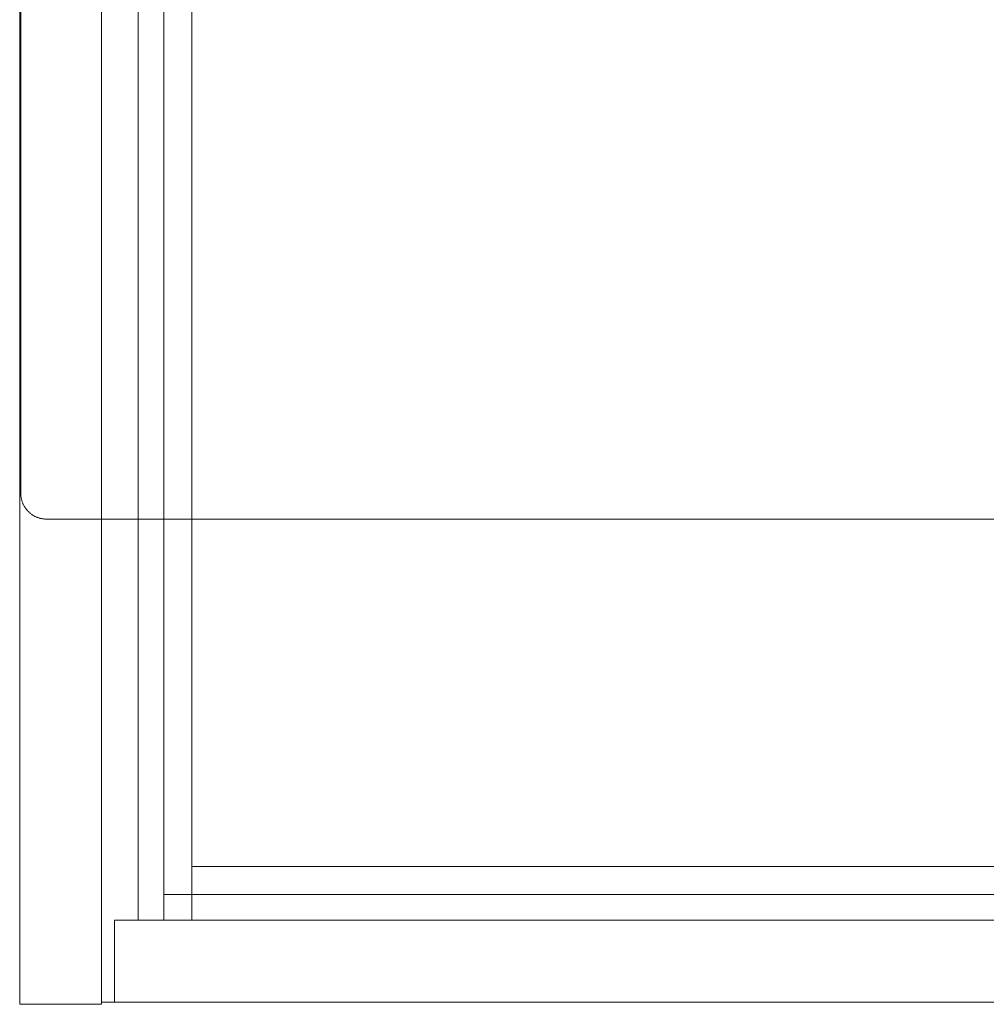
# Model space of a CAD drawing. Header units: inches. Extents: x -412 to -304, y -62 to 18.
# Tile 367 of 656: x -412 to -403, y 0 to 9. Entities that reach past the tile are written whole.
import ezdxf

# ---------------------------------------------------------------- set-up
doc = ezdxf.new("R2010")
doc.units = ezdxf.units.IN
doc.header["$LTSCALE"] = 32
doc.header["$MEASUREMENT"] = 0
for name, color, linetype, lineweight in [('Drawing', 7, 'Continuous', 18), ('Metal_1', 7, 'Continuous', 18), ('None', 7, 'Continuous', 18), ('TFL_1', 7, 'Continuous', 13), ('Wood_1-H', 7, 'Continuous', 13), ('Wood_TBDDrawerbox', 7, 'Continuous', 18)]:
    doc.layers.add(name, color=color, linetype=linetype, lineweight=lineweight)

# ---------------------------------------------------------------- blocks, each defined once
blk = doc.blocks.new('Group-1')
at = {"layer": 'Metal_1'}
for points, invisible_edges in [([(12.0197, -12.252, 68.2953), (12.0197, -25.3228, 68.2953), (12.2559, -25.5591, 68.2953), (12.0197, -12.252, 68.2953)], 14), ([(12.0197, -12.252, 68.2953), (12.2559, -25.5591, 68.2953), (119.6969, -25.5591, 68.2953), (12.0197, -12.252, 68.2953)], 13), ([(119.6969, -25.5591, 68.2953), (119.9331, -12.252, 68.2953), (12.0197, -12.252, 68.2953), (119.6969, -25.5591, 68.2953)], 13), ([(12.0197, -12.252, 68.0591), (12.0197, -25.3228, 68.0591), (12.2559, -25.5591, 68.0591), (12.0197, -12.252, 68.0591)], 14), ([(12.0197, -12.252, 68.0591), (12.2559, -25.5591, 68.0591), (119.6969, -25.5591, 68.0591), (12.0197, -12.252, 68.0591)], 13), ([(119.6969, -25.5591, 68.0591), (119.9331, -12.252, 68.0591), (12.0197, -12.252, 68.0591), (119.6969, -25.5591, 68.0591)], 13), ([(12.0197, -25.3228, 68.2953), (12.0198, -25.3286, 68.2953), (12.0203, -25.3402, 68.2953), (12.0197, -25.3228, 68.2953)], 14), ([(12.0197, -25.3228, 68.2953), (12.0203, -25.3402, 68.2953), (12.0222, -25.3575, 68.2953), (12.0197, -25.3228, 68.2953)], 15), ([(12.0197, -25.3228, 68.2953), (12.0222, -25.3575, 68.2953), (12.0377, -25.4132, 68.2953), (12.0197, -25.3228, 68.2953)], 15), ([(12.0197, -25.3228, 68.2953), (12.0377, -25.4132, 68.2953), (12.1016, -25.5017, 68.2953), (12.0197, -25.3228, 68.2953)], 15), ([(12.0197, -25.3228, 68.2953), (12.1016, -25.5017, 68.2953), (12.2559, -25.5591, 68.2953), (12.0197, -25.3228, 68.2953)], 15), ([(12.0197, -25.3228, 68.0591), (12.0198, -25.3286, 68.0591), (12.0203, -25.3402, 68.0591), (12.0197, -25.3228, 68.0591)], 14), ([(12.0197, -25.3228, 68.0591), (12.0203, -25.3402, 68.0591), (12.0222, -25.3575, 68.0591), (12.0197, -25.3228, 68.0591)], 15), ([(12.0197, -25.3228, 68.0591), (12.0222, -25.3575, 68.0591), (12.0377, -25.4132, 68.0591), (12.0197, -25.3228, 68.0591)], 15), ([(12.0197, -25.3228, 68.0591), (12.0377, -25.4132, 68.0591), (12.1016, -25.5017, 68.0591), (12.0197, -25.3228, 68.0591)], 15), ([(12.0197, -25.3228, 68.0591), (12.1016, -25.5017, 68.0591), (12.2559, -25.5591, 68.0591), (12.0197, -25.3228, 68.0591)], 15), ([(12.0198, -25.3286, 68.2953), (12.02, -25.3344, 68.2953), (12.0203, -25.3402, 68.2953), (12.0198, -25.3286, 68.2953)], 12), ([(12.0198, -25.3286, 68.0591), (12.02, -25.3344, 68.0591), (12.0203, -25.3402, 68.0591), (12.0198, -25.3286, 68.0591)], 12), ([(12.0203, -25.3402, 68.2953), (12.0208, -25.346, 68.2953), (12.0215, -25.3518, 68.2953), (12.0203, -25.3402, 68.2953)], 12), ([(12.0203, -25.3402, 68.2953), (12.0215, -25.3518, 68.2953), (12.0222, -25.3575, 68.2953), (12.0203, -25.3402, 68.2953)], 13), ([(12.0203, -25.3402, 68.0591), (12.0208, -25.346, 68.0591), (12.0215, -25.3518, 68.0591), (12.0203, -25.3402, 68.0591)], 12), ([(12.0203, -25.3402, 68.0591), (12.0215, -25.3518, 68.0591), (12.0222, -25.3575, 68.0591), (12.0203, -25.3402, 68.0591)], 13), ([(12.0222, -25.3575, 68.2953), (12.0232, -25.3632, 68.2953), (12.0242, -25.3689, 68.2953), (12.0222, -25.3575, 68.2953)], 12), ([(12.0222, -25.3575, 68.2953), (12.0242, -25.3689, 68.2953), (12.0282, -25.3858, 68.2953), (12.0222, -25.3575, 68.2953)], 15), ([(12.0222, -25.3575, 68.2953), (12.0282, -25.3858, 68.2953), (12.0377, -25.4132, 68.2953), (12.0222, -25.3575, 68.2953)], 15), ([(12.0222, -25.3575, 68.0591), (12.0232, -25.3632, 68.0591), (12.0242, -25.3689, 68.0591), (12.0222, -25.3575, 68.0591)], 12), ([(12.0222, -25.3575, 68.0591), (12.0242, -25.3689, 68.0591), (12.0282, -25.3858, 68.0591), (12.0222, -25.3575, 68.0591)], 15), ([(12.0222, -25.3575, 68.0591), (12.0282, -25.3858, 68.0591), (12.0377, -25.4132, 68.0591), (12.0222, -25.3575, 68.0591)], 15), ([(12.0242, -25.3689, 68.2953), (12.0254, -25.3746, 68.2953), (12.0268, -25.3802, 68.2953), (12.0242, -25.3689, 68.2953)], 12), ([(12.0242, -25.3689, 68.2953), (12.0268, -25.3802, 68.2953), (12.0282, -25.3858, 68.2953), (12.0242, -25.3689, 68.2953)], 13), ([(12.0242, -25.3689, 68.0591), (12.0254, -25.3746, 68.0591), (12.0268, -25.3802, 68.0591), (12.0242, -25.3689, 68.0591)], 12), ([(12.0242, -25.3689, 68.0591), (12.0268, -25.3802, 68.0591), (12.0282, -25.3858, 68.0591), (12.0242, -25.3689, 68.0591)], 13), ([(12.0282, -25.3858, 68.2953), (12.0299, -25.3914, 68.2953), (12.0316, -25.3969, 68.2953), (12.0282, -25.3858, 68.2953)], 12), ([(12.0282, -25.3858, 68.2953), (12.0316, -25.3969, 68.2953), (12.0377, -25.4132, 68.2953), (12.0282, -25.3858, 68.2953)], 15), ([(12.0282, -25.3858, 68.0591), (12.0299, -25.3914, 68.0591), (12.0316, -25.3969, 68.0591), (12.0282, -25.3858, 68.0591)], 12), ([(12.0282, -25.3858, 68.0591), (12.0316, -25.3969, 68.0591), (12.0377, -25.4132, 68.0591), (12.0282, -25.3858, 68.0591)], 15), ([(12.0316, -25.3969, 68.2953), (12.0335, -25.4024, 68.2953), (12.0355, -25.4078, 68.2953), (12.0316, -25.3969, 68.2953)], 12), ([(12.0316, -25.3969, 68.2953), (12.0355, -25.4078, 68.2953), (12.0377, -25.4132, 68.2953), (12.0316, -25.3969, 68.2953)], 13), ([(12.0316, -25.3969, 68.0591), (12.0335, -25.4024, 68.0591), (12.0355, -25.4078, 68.0591), (12.0316, -25.3969, 68.0591)], 12), ([(12.0316, -25.3969, 68.0591), (12.0355, -25.4078, 68.0591), (12.0377, -25.4132, 68.0591), (12.0316, -25.3969, 68.0591)], 13), ([(12.0377, -25.4132, 68.2953), (12.04, -25.4186, 68.2953), (12.0424, -25.4238, 68.2953), (12.0377, -25.4132, 68.2953)], 12), ([(12.0377, -25.4132, 68.2953), (12.0424, -25.4238, 68.2953), (12.0476, -25.4342, 68.2953), (12.0377, -25.4132, 68.2953)], 15), ([(12.0377, -25.4132, 68.2953), (12.0476, -25.4342, 68.2953), (12.0595, -25.4541, 68.2953), (12.0377, -25.4132, 68.2953)], 15), ([(12.0377, -25.4132, 68.2953), (12.0595, -25.4541, 68.2953), (12.1016, -25.5017, 68.2953), (12.0377, -25.4132, 68.2953)], 15), ([(12.0377, -25.4132, 68.0591), (12.04, -25.4186, 68.0591), (12.0424, -25.4238, 68.0591), (12.0377, -25.4132, 68.0591)], 12), ([(12.0377, -25.4132, 68.0591), (12.0424, -25.4238, 68.0591), (12.0476, -25.4342, 68.0591), (12.0377, -25.4132, 68.0591)], 15), ([(12.0377, -25.4132, 68.0591), (12.0476, -25.4342, 68.0591), (12.0595, -25.4541, 68.0591), (12.0377, -25.4132, 68.0591)], 15), ([(12.0377, -25.4132, 68.0591), (12.0595, -25.4541, 68.0591), (12.1016, -25.5017, 68.0591), (12.0377, -25.4132, 68.0591)], 15), ([(12.0424, -25.4238, 68.2953), (12.0449, -25.429, 68.2953), (12.0476, -25.4342, 68.2953), (12.0424, -25.4238, 68.2953)], 12), ([(12.0424, -25.4238, 68.0591), (12.0449, -25.429, 68.0591), (12.0476, -25.4342, 68.0591), (12.0424, -25.4238, 68.0591)], 12), ([(12.0476, -25.4342, 68.2953), (12.0504, -25.4393, 68.2953), (12.0533, -25.4443, 68.2953), (12.0476, -25.4342, 68.2953)], 12), ([(12.0476, -25.4342, 68.2953), (12.0533, -25.4443, 68.2953), (12.0595, -25.4541, 68.2953), (12.0476, -25.4342, 68.2953)], 15), ([(12.0476, -25.4342, 68.0591), (12.0504, -25.4393, 68.0591), (12.0533, -25.4443, 68.0591), (12.0476, -25.4342, 68.0591)], 12), ([(12.0476, -25.4342, 68.0591), (12.0533, -25.4443, 68.0591), (12.0595, -25.4541, 68.0591), (12.0476, -25.4342, 68.0591)], 15), ([(12.0533, -25.4443, 68.2953), (12.0563, -25.4492, 68.2953), (12.0595, -25.4541, 68.2953), (12.0533, -25.4443, 68.2953)], 12), ([(12.0533, -25.4443, 68.0591), (12.0563, -25.4492, 68.0591), (12.0595, -25.4541, 68.0591), (12.0533, -25.4443, 68.0591)], 12), ([(12.0595, -25.4541, 68.2953), (12.0628, -25.4589, 68.2953), (12.0697, -25.4682, 68.2953), (12.0595, -25.4541, 68.2953)], 14), ([(12.0595, -25.4541, 68.2953), (12.0697, -25.4682, 68.2953), (12.077, -25.4771, 68.2953), (12.0595, -25.4541, 68.2953)], 15), ([(12.0595, -25.4541, 68.2953), (12.077, -25.4771, 68.2953), (12.1016, -25.5017, 68.2953), (12.0595, -25.4541, 68.2953)], 15), ([(12.0595, -25.4541, 68.0591), (12.0628, -25.4589, 68.0591), (12.0697, -25.4682, 68.0591), (12.0595, -25.4541, 68.0591)], 14), ([(12.0595, -25.4541, 68.0591), (12.0697, -25.4682, 68.0591), (12.077, -25.4771, 68.0591), (12.0595, -25.4541, 68.0591)], 15), ([(12.0595, -25.4541, 68.0591), (12.077, -25.4771, 68.0591), (12.1016, -25.5017, 68.0591), (12.0595, -25.4541, 68.0591)], 15), ([(12.0628, -25.4589, 68.2953), (12.0662, -25.4636, 68.2953), (12.0697, -25.4682, 68.2953), (12.0628, -25.4589, 68.2953)], 12), ([(12.0628, -25.4589, 68.0591), (12.0662, -25.4636, 68.0591), (12.0697, -25.4682, 68.0591), (12.0628, -25.4589, 68.0591)], 12), ([(12.0697, -25.4682, 68.2953), (12.0733, -25.4727, 68.2953), (12.077, -25.4771, 68.2953), (12.0697, -25.4682, 68.2953)], 12), ([(12.0697, -25.4682, 68.0591), (12.0733, -25.4727, 68.0591), (12.077, -25.4771, 68.0591), (12.0697, -25.4682, 68.0591)], 12), ([(12.077, -25.4771, 68.2953), (12.0809, -25.4815, 68.2953), (12.0848, -25.4857, 68.2953), (12.077, -25.4771, 68.2953)], 12), ([(12.077, -25.4771, 68.2953), (12.0848, -25.4857, 68.2953), (12.093, -25.4939, 68.2953), (12.077, -25.4771, 68.2953)], 15), ([(12.077, -25.4771, 68.2953), (12.093, -25.4939, 68.2953), (12.1016, -25.5017, 68.2953), (12.077, -25.4771, 68.2953)], 15), ([(12.077, -25.4771, 68.0591), (12.0809, -25.4815, 68.0591), (12.0848, -25.4857, 68.0591), (12.077, -25.4771, 68.0591)], 12), ([(12.077, -25.4771, 68.0591), (12.0848, -25.4857, 68.0591), (12.093, -25.4939, 68.0591), (12.077, -25.4771, 68.0591)], 15), ([(12.077, -25.4771, 68.0591), (12.093, -25.4939, 68.0591), (12.1016, -25.5017, 68.0591), (12.077, -25.4771, 68.0591)], 15), ([(12.0848, -25.4857, 68.2953), (12.0889, -25.4899, 68.2953), (12.093, -25.4939, 68.2953), (12.0848, -25.4857, 68.2953)], 12), ([(12.0848, -25.4857, 68.0591), (12.0889, -25.4899, 68.0591), (12.093, -25.4939, 68.0591), (12.0848, -25.4857, 68.0591)], 12), ([(12.093, -25.4939, 68.2953), (12.0973, -25.4979, 68.2953), (12.1016, -25.5017, 68.2953), (12.093, -25.4939, 68.2953)], 12), ([(12.093, -25.4939, 68.0591), (12.0973, -25.4979, 68.0591), (12.1016, -25.5017, 68.0591), (12.093, -25.4939, 68.0591)], 12), ([(12.1016, -25.5017, 68.2953), (12.106, -25.5054, 68.2953), (12.1106, -25.5091, 68.2953), (12.1016, -25.5017, 68.2953)], 12), ([(12.1016, -25.5017, 68.2953), (12.1106, -25.5091, 68.2953), (12.1199, -25.516, 68.2953), (12.1016, -25.5017, 68.2953)], 15), ([(12.1016, -25.5017, 68.2953), (12.1199, -25.516, 68.2953), (12.1345, -25.5254, 68.2953), (12.1016, -25.5017, 68.2953)], 15), ([(12.1016, -25.5017, 68.2953), (12.1345, -25.5254, 68.2953), (12.1602, -25.5388, 68.2953), (12.1016, -25.5017, 68.2953)], 15), ([(12.1016, -25.5017, 68.2953), (12.1602, -25.5388, 68.2953), (12.2559, -25.5591, 68.2953), (12.1016, -25.5017, 68.2953)], 15), ([(12.1016, -25.5017, 68.0591), (12.106, -25.5054, 68.0591), (12.1106, -25.5091, 68.0591), (12.1016, -25.5017, 68.0591)], 12), ([(12.1016, -25.5017, 68.0591), (12.1106, -25.5091, 68.0591), (12.1199, -25.516, 68.0591), (12.1016, -25.5017, 68.0591)], 15), ([(12.1016, -25.5017, 68.0591), (12.1199, -25.516, 68.0591), (12.1345, -25.5254, 68.0591), (12.1016, -25.5017, 68.0591)], 15), ([(12.1016, -25.5017, 68.0591), (12.1345, -25.5254, 68.0591), (12.1602, -25.5388, 68.0591), (12.1016, -25.5017, 68.0591)], 15), ([(12.1016, -25.5017, 68.0591), (12.1602, -25.5388, 68.0591), (12.2559, -25.5591, 68.0591), (12.1016, -25.5017, 68.0591)], 15), ([(12.1106, -25.5091, 68.2953), (12.1152, -25.5126, 68.2953), (12.1199, -25.516, 68.2953), (12.1106, -25.5091, 68.2953)], 12), ([(12.1106, -25.5091, 68.0591), (12.1152, -25.5126, 68.0591), (12.1199, -25.516, 68.0591), (12.1106, -25.5091, 68.0591)], 12), ([(12.1199, -25.516, 68.2953), (12.1247, -25.5192, 68.2953), (12.1345, -25.5254, 68.2953), (12.1199, -25.516, 68.2953)], 14), ([(12.1199, -25.516, 68.0591), (12.1247, -25.5192, 68.0591), (12.1345, -25.5254, 68.0591), (12.1199, -25.516, 68.0591)], 14), ([(12.1247, -25.5192, 68.2953), (12.1295, -25.5224, 68.2953), (12.1345, -25.5254, 68.2953), (12.1247, -25.5192, 68.2953)], 12), ([(12.1247, -25.5192, 68.0591), (12.1295, -25.5224, 68.0591), (12.1345, -25.5254, 68.0591), (12.1247, -25.5192, 68.0591)], 12), ([(12.1345, -25.5254, 68.2953), (12.1395, -25.5284, 68.2953), (12.1446, -25.5312, 68.2953), (12.1345, -25.5254, 68.2953)], 12), ([(12.1345, -25.5254, 68.2953), (12.1446, -25.5312, 68.2953), (12.1602, -25.5388, 68.2953), (12.1345, -25.5254, 68.2953)], 15), ([(12.1345, -25.5254, 68.0591), (12.1395, -25.5284, 68.0591), (12.1446, -25.5312, 68.0591), (12.1345, -25.5254, 68.0591)], 12), ([(12.1345, -25.5254, 68.0591), (12.1446, -25.5312, 68.0591), (12.1602, -25.5388, 68.0591), (12.1345, -25.5254, 68.0591)], 15), ([(12.1446, -25.5312, 68.2953), (12.1497, -25.5338, 68.2953), (12.1549, -25.5364, 68.2953), (12.1446, -25.5312, 68.2953)], 12), ([(12.1446, -25.5312, 68.2953), (12.1549, -25.5364, 68.2953), (12.1602, -25.5388, 68.2953), (12.1446, -25.5312, 68.2953)], 13), ([(12.1446, -25.5312, 68.0591), (12.1497, -25.5338, 68.0591), (12.1549, -25.5364, 68.0591), (12.1446, -25.5312, 68.0591)], 12), ([(12.1446, -25.5312, 68.0591), (12.1549, -25.5364, 68.0591), (12.1602, -25.5388, 68.0591), (12.1446, -25.5312, 68.0591)], 13), ([(12.1602, -25.5388, 68.2953), (12.1655, -25.5411, 68.2953), (12.1709, -25.5432, 68.2953), (12.1602, -25.5388, 68.2953)], 12), ([(12.1602, -25.5388, 68.2953), (12.1709, -25.5432, 68.2953), (12.1818, -25.5471, 68.2953), (12.1602, -25.5388, 68.2953)], 15), ([(12.1602, -25.5388, 68.2953), (12.1818, -25.5471, 68.2953), (12.2098, -25.5545, 68.2953), (12.1602, -25.5388, 68.2953)], 15), ([(12.1602, -25.5388, 68.2953), (12.2098, -25.5545, 68.2953), (12.2559, -25.5591, 68.2953), (12.1602, -25.5388, 68.2953)], 15), ([(12.1602, -25.5388, 68.0591), (12.1655, -25.5411, 68.0591), (12.1709, -25.5432, 68.0591), (12.1602, -25.5388, 68.0591)], 12), ([(12.1602, -25.5388, 68.0591), (12.1709, -25.5432, 68.0591), (12.1818, -25.5471, 68.0591), (12.1602, -25.5388, 68.0591)], 15), ([(12.1602, -25.5388, 68.0591), (12.1818, -25.5471, 68.0591), (12.2098, -25.5545, 68.0591), (12.1602, -25.5388, 68.0591)], 15), ([(12.1602, -25.5388, 68.0591), (12.2098, -25.5545, 68.0591), (12.2559, -25.5591, 68.0591), (12.1602, -25.5388, 68.0591)], 15), ([(12.1709, -25.5432, 68.2953), (12.1763, -25.5452, 68.2953), (12.1818, -25.5471, 68.2953), (12.1709, -25.5432, 68.2953)], 12), ([(12.1709, -25.5432, 68.0591), (12.1763, -25.5452, 68.0591), (12.1818, -25.5471, 68.0591), (12.1709, -25.5432, 68.0591)], 12), ([(12.1818, -25.5471, 68.2953), (12.1873, -25.5489, 68.2953), (12.1929, -25.5505, 68.2953), (12.1818, -25.5471, 68.2953)], 12), ([(12.1818, -25.5471, 68.2953), (12.1929, -25.5505, 68.2953), (12.2098, -25.5545, 68.2953), (12.1818, -25.5471, 68.2953)], 15), ([(12.1818, -25.5471, 68.0591), (12.1873, -25.5489, 68.0591), (12.1929, -25.5505, 68.0591), (12.1818, -25.5471, 68.0591)], 12), ([(12.1818, -25.5471, 68.0591), (12.1929, -25.5505, 68.0591), (12.2098, -25.5545, 68.0591), (12.1818, -25.5471, 68.0591)], 15), ([(12.1929, -25.5505, 68.2953), (12.1985, -25.552, 68.2953), (12.2098, -25.5545, 68.2953), (12.1929, -25.5505, 68.2953)], 14), ([(12.1929, -25.5505, 68.0591), (12.1985, -25.552, 68.0591), (12.2098, -25.5545, 68.0591), (12.1929, -25.5505, 68.0591)], 14), ([(12.1985, -25.552, 68.2953), (12.2041, -25.5533, 68.2953), (12.2098, -25.5545, 68.2953), (12.1985, -25.552, 68.2953)], 12), ([(12.1985, -25.552, 68.0591), (12.2041, -25.5533, 68.0591), (12.2098, -25.5545, 68.0591), (12.1985, -25.552, 68.0591)], 12), ([(12.2098, -25.5545, 68.2953), (12.2155, -25.5556, 68.2953), (12.2212, -25.5565, 68.2953), (12.2098, -25.5545, 68.2953)], 12), ([(12.2098, -25.5545, 68.2953), (12.2212, -25.5565, 68.2953), (12.2328, -25.5579, 68.2953), (12.2098, -25.5545, 68.2953)], 15), ([(12.2098, -25.5545, 68.2953), (12.2328, -25.5579, 68.2953), (12.2559, -25.5591, 68.2953), (12.2098, -25.5545, 68.2953)], 15), ([(12.2098, -25.5545, 68.0591), (12.2155, -25.5556, 68.0591), (12.2212, -25.5565, 68.0591), (12.2098, -25.5545, 68.0591)], 12), ([(12.2098, -25.5545, 68.0591), (12.2212, -25.5565, 68.0591), (12.2328, -25.5579, 68.0591), (12.2098, -25.5545, 68.0591)], 15), ([(12.2098, -25.5545, 68.0591), (12.2328, -25.5579, 68.0591), (12.2559, -25.5591, 68.0591), (12.2098, -25.5545, 68.0591)], 15), ([(12.2212, -25.5565, 68.2953), (12.227, -25.5573, 68.2953), (12.2328, -25.5579, 68.2953), (12.2212, -25.5565, 68.2953)], 12), ([(12.2212, -25.5565, 68.0591), (12.227, -25.5573, 68.0591), (12.2328, -25.5579, 68.0591), (12.2212, -25.5565, 68.0591)], 12), ([(12.2328, -25.5579, 68.2953), (12.2385, -25.5584, 68.2953), (12.2501, -25.559, 68.2953), (12.2328, -25.5579, 68.2953)], 14), ([(12.2328, -25.5579, 68.2953), (12.2501, -25.559, 68.2953), (12.2559, -25.5591, 68.2953), (12.2328, -25.5579, 68.2953)], 13), ([(12.2328, -25.5579, 68.0591), (12.2385, -25.5584, 68.0591), (12.2501, -25.559, 68.0591), (12.2328, -25.5579, 68.0591)], 14), ([(12.2328, -25.5579, 68.0591), (12.2501, -25.559, 68.0591), (12.2559, -25.5591, 68.0591), (12.2328, -25.5579, 68.0591)], 13), ([(12.2385, -25.5584, 68.2953), (12.2443, -25.5588, 68.2953), (12.2501, -25.559, 68.2953), (12.2385, -25.5584, 68.2953)], 12), ([(12.2385, -25.5584, 68.0591), (12.2443, -25.5588, 68.0591), (12.2501, -25.559, 68.0591), (12.2385, -25.5584, 68.0591)], 12)]:
    blk.add_3dface(points, dxfattribs=dict(at, invisible_edges=invisible_edges))
for points in [[(12.0197, -25.3228, 68.0591), (12.0197, -25.3228, 68.2953), (12.0197, -12.252, 68.2953), (12.0197, -12.252, 68.0591)], [(12.0198, -25.3286, 68.0591), (12.0198, -25.3286, 68.2953), (12.0197, -25.3228, 68.2953), (12.0197, -25.3228, 68.0591)], [(12.02, -25.3344, 68.0591), (12.02, -25.3344, 68.2953), (12.0198, -25.3286, 68.2953), (12.0198, -25.3286, 68.0591)], [(12.0203, -25.3402, 68.0591), (12.0203, -25.3402, 68.2953), (12.02, -25.3344, 68.2953), (12.02, -25.3344, 68.0591)], [(12.0208, -25.346, 68.0591), (12.0208, -25.346, 68.2953), (12.0203, -25.3402, 68.2953), (12.0203, -25.3402, 68.0591)], [(12.0215, -25.3518, 68.0591), (12.0215, -25.3518, 68.2953), (12.0208, -25.346, 68.2953), (12.0208, -25.346, 68.0591)], [(12.0222, -25.3575, 68.0591), (12.0222, -25.3575, 68.2953), (12.0215, -25.3518, 68.2953), (12.0215, -25.3518, 68.0591)], [(12.0232, -25.3632, 68.0591), (12.0232, -25.3632, 68.2953), (12.0222, -25.3575, 68.2953), (12.0222, -25.3575, 68.0591)], [(12.0242, -25.3689, 68.0591), (12.0242, -25.3689, 68.2953), (12.0232, -25.3632, 68.2953), (12.0232, -25.3632, 68.0591)], [(12.0254, -25.3746, 68.0591), (12.0254, -25.3746, 68.2953), (12.0242, -25.3689, 68.2953), (12.0242, -25.3689, 68.0591)], [(12.0268, -25.3802, 68.0591), (12.0268, -25.3802, 68.2953), (12.0254, -25.3746, 68.2953), (12.0254, -25.3746, 68.0591)], [(12.0282, -25.3858, 68.0591), (12.0282, -25.3858, 68.2953), (12.0268, -25.3802, 68.2953), (12.0268, -25.3802, 68.0591)], [(12.0299, -25.3914, 68.0591), (12.0299, -25.3914, 68.2953), (12.0282, -25.3858, 68.2953), (12.0282, -25.3858, 68.0591)], [(12.0316, -25.3969, 68.0591), (12.0316, -25.3969, 68.2953), (12.0299, -25.3914, 68.2953), (12.0299, -25.3914, 68.0591)], [(12.0335, -25.4024, 68.0591), (12.0335, -25.4024, 68.2953), (12.0316, -25.3969, 68.2953), (12.0316, -25.3969, 68.0591)], [(12.0355, -25.4078, 68.0591), (12.0355, -25.4078, 68.2953), (12.0335, -25.4024, 68.2953), (12.0335, -25.4024, 68.0591)], [(12.0377, -25.4132, 68.0591), (12.0377, -25.4132, 68.2953), (12.0355, -25.4078, 68.2953), (12.0355, -25.4078, 68.0591)], [(12.04, -25.4186, 68.0591), (12.04, -25.4186, 68.2953), (12.0377, -25.4132, 68.2953), (12.0377, -25.4132, 68.0591)], [(12.0424, -25.4238, 68.0591), (12.0424, -25.4238, 68.2953), (12.04, -25.4186, 68.2953), (12.04, -25.4186, 68.0591)], [(12.0449, -25.429, 68.0591), (12.0449, -25.429, 68.2953), (12.0424, -25.4238, 68.2953), (12.0424, -25.4238, 68.0591)], [(12.0476, -25.4342, 68.0591), (12.0476, -25.4342, 68.2953), (12.0449, -25.429, 68.2953), (12.0449, -25.429, 68.0591)], [(12.0504, -25.4393, 68.0591), (12.0504, -25.4393, 68.2953), (12.0476, -25.4342, 68.2953), (12.0476, -25.4342, 68.0591)], [(12.0533, -25.4443, 68.0591), (12.0533, -25.4443, 68.2953), (12.0504, -25.4393, 68.2953), (12.0504, -25.4393, 68.0591)], [(12.0563, -25.4492, 68.0591), (12.0563, -25.4492, 68.2953), (12.0533, -25.4443, 68.2953), (12.0533, -25.4443, 68.0591)], [(12.0595, -25.4541, 68.0591), (12.0595, -25.4541, 68.2953), (12.0563, -25.4492, 68.2953), (12.0563, -25.4492, 68.0591)], [(12.0628, -25.4589, 68.0591), (12.0628, -25.4589, 68.2953), (12.0595, -25.4541, 68.2953), (12.0595, -25.4541, 68.0591)], [(12.0662, -25.4636, 68.0591), (12.0662, -25.4636, 68.2953), (12.0628, -25.4589, 68.2953), (12.0628, -25.4589, 68.0591)], [(12.0697, -25.4682, 68.0591), (12.0697, -25.4682, 68.2953), (12.0662, -25.4636, 68.2953), (12.0662, -25.4636, 68.0591)], [(12.0733, -25.4727, 68.0591), (12.0733, -25.4727, 68.2953), (12.0697, -25.4682, 68.2953), (12.0697, -25.4682, 68.0591)], [(12.077, -25.4771, 68.0591), (12.077, -25.4771, 68.2953), (12.0733, -25.4727, 68.2953), (12.0733, -25.4727, 68.0591)], [(12.0809, -25.4815, 68.0591), (12.0809, -25.4815, 68.2953), (12.077, -25.4771, 68.2953), (12.077, -25.4771, 68.0591)], [(12.0848, -25.4857, 68.0591), (12.0848, -25.4857, 68.2953), (12.0809, -25.4815, 68.2953), (12.0809, -25.4815, 68.0591)], [(12.0889, -25.4899, 68.0591), (12.0889, -25.4899, 68.2953), (12.0848, -25.4857, 68.2953), (12.0848, -25.4857, 68.0591)], [(12.093, -25.4939, 68.0591), (12.093, -25.4939, 68.2953), (12.0889, -25.4899, 68.2953), (12.0889, -25.4899, 68.0591)], [(12.0973, -25.4979, 68.0591), (12.0973, -25.4979, 68.2953), (12.093, -25.4939, 68.2953), (12.093, -25.4939, 68.0591)], [(12.1016, -25.5017, 68.0591), (12.1016, -25.5017, 68.2953), (12.0973, -25.4979, 68.2953), (12.0973, -25.4979, 68.0591)], [(12.106, -25.5054, 68.0591), (12.106, -25.5054, 68.2953), (12.1016, -25.5017, 68.2953), (12.1016, -25.5017, 68.0591)], [(12.1106, -25.5091, 68.0591), (12.1106, -25.5091, 68.2953), (12.106, -25.5054, 68.2953), (12.106, -25.5054, 68.0591)], [(12.1152, -25.5126, 68.0591), (12.1152, -25.5126, 68.2953), (12.1106, -25.5091, 68.2953), (12.1106, -25.5091, 68.0591)], [(12.1199, -25.516, 68.0591), (12.1199, -25.516, 68.2953), (12.1152, -25.5126, 68.2953), (12.1152, -25.5126, 68.0591)], [(12.1247, -25.5192, 68.0591), (12.1247, -25.5192, 68.2953), (12.1199, -25.516, 68.2953), (12.1199, -25.516, 68.0591)], [(12.1295, -25.5224, 68.0591), (12.1295, -25.5224, 68.2953), (12.1247, -25.5192, 68.2953), (12.1247, -25.5192, 68.0591)], [(12.1345, -25.5254, 68.0591), (12.1345, -25.5254, 68.2953), (12.1295, -25.5224, 68.2953), (12.1295, -25.5224, 68.0591)], [(12.1395, -25.5284, 68.0591), (12.1395, -25.5284, 68.2953), (12.1345, -25.5254, 68.2953), (12.1345, -25.5254, 68.0591)], [(12.1446, -25.5312, 68.0591), (12.1446, -25.5312, 68.2953), (12.1395, -25.5284, 68.2953), (12.1395, -25.5284, 68.0591)], [(12.1497, -25.5338, 68.0591), (12.1497, -25.5338, 68.2953), (12.1446, -25.5312, 68.2953), (12.1446, -25.5312, 68.0591)], [(12.1549, -25.5364, 68.0591), (12.1549, -25.5364, 68.2953), (12.1497, -25.5338, 68.2953), (12.1497, -25.5338, 68.0591)], [(12.1602, -25.5388, 68.0591), (12.1602, -25.5388, 68.2953), (12.1549, -25.5364, 68.2953), (12.1549, -25.5364, 68.0591)], [(12.1655, -25.5411, 68.0591), (12.1655, -25.5411, 68.2953), (12.1602, -25.5388, 68.2953), (12.1602, -25.5388, 68.0591)], [(12.1709, -25.5432, 68.0591), (12.1709, -25.5432, 68.2953), (12.1655, -25.5411, 68.2953), (12.1655, -25.5411, 68.0591)], [(12.1763, -25.5452, 68.0591), (12.1763, -25.5452, 68.2953), (12.1709, -25.5432, 68.2953), (12.1709, -25.5432, 68.0591)], [(12.1818, -25.5471, 68.0591), (12.1818, -25.5471, 68.2953), (12.1763, -25.5452, 68.2953), (12.1763, -25.5452, 68.0591)], [(12.1873, -25.5489, 68.0591), (12.1873, -25.5489, 68.2953), (12.1818, -25.5471, 68.2953), (12.1818, -25.5471, 68.0591)], [(12.1929, -25.5505, 68.0591), (12.1929, -25.5505, 68.2953), (12.1873, -25.5489, 68.2953), (12.1873, -25.5489, 68.0591)], [(12.1985, -25.552, 68.0591), (12.1985, -25.552, 68.2953), (12.1929, -25.5505, 68.2953), (12.1929, -25.5505, 68.0591)], [(12.2041, -25.5533, 68.0591), (12.2041, -25.5533, 68.2953), (12.1985, -25.552, 68.2953), (12.1985, -25.552, 68.0591)], [(12.2098, -25.5545, 68.0591), (12.2098, -25.5545, 68.2953), (12.2041, -25.5533, 68.2953), (12.2041, -25.5533, 68.0591)], [(12.2155, -25.5556, 68.0591), (12.2155, -25.5556, 68.2953), (12.2098, -25.5545, 68.2953), (12.2098, -25.5545, 68.0591)], [(12.2212, -25.5565, 68.0591), (12.2212, -25.5565, 68.2953), (12.2155, -25.5556, 68.2953), (12.2155, -25.5556, 68.0591)], [(12.227, -25.5573, 68.0591), (12.227, -25.5573, 68.2953), (12.2212, -25.5565, 68.2953), (12.2212, -25.5565, 68.0591)], [(12.2328, -25.5579, 68.0591), (12.2328, -25.5579, 68.2953), (12.227, -25.5573, 68.2953), (12.227, -25.5573, 68.0591)], [(12.2385, -25.5584, 68.0591), (12.2385, -25.5584, 68.2953), (12.2328, -25.5579, 68.2953), (12.2328, -25.5579, 68.0591)], [(12.2443, -25.5588, 68.0591), (12.2443, -25.5588, 68.2953), (12.2385, -25.5584, 68.2953), (12.2385, -25.5584, 68.0591)], [(12.2501, -25.559, 68.0591), (12.2501, -25.559, 68.2953), (12.2443, -25.5588, 68.2953), (12.2443, -25.5588, 68.0591)], [(12.2559, -25.5591, 68.0591), (12.2559, -25.5591, 68.2953), (12.2501, -25.559, 68.2953), (12.2501, -25.559, 68.0591)], [(119.6969, -25.5591, 68.0591), (119.6969, -25.5591, 68.2953), (12.2559, -25.5591, 68.2953), (12.2559, -25.5591, 68.0591)]]:
    blk.add_3dface(points, dxfattribs=at)
blk = doc.blocks.new('Group-2')
at = {"layer": 'None'}
blk.add_blockref('Group-1', (0, 0), dxfattribs=at)
blk = doc.blocks.new('Group-3')
at = {"layer": 'None'}
blk.add_blockref('Group-2', (0, 0), dxfattribs=at)
blk = doc.blocks.new('SL Overhead (3D)')
at = {"layer": 'None'}
blk.add_blockref('Group-3', (0, 0), dxfattribs=at)
at = {"layer": 'Drawing', "color": 0, "flags": 1}
for tag in ['Tag', 'Catalog', 'Option1', 'Option2', 'Option3', 'Option4', 'Option5', 'Option6', 'Option7', 'Option8', 'Option9', 'Option10', 'Option11', 'Option12', 'Custom', 'FinishGroup', 'Discount', 'Item2', 'Item3', 'Item6', 'Item8', 'Item9', 'Item10', 'Item12', 'Item13', 'Item16', 'Item18', 'Item19', 'Item20', 'Item21', 'Item22', 'Item23', 'Item24', 'Item25', 'Item1', 'Item4', 'Item5', 'Item7', 'Item11', 'Item14', 'Item15', 'Item17']:
    blk.add_attdef(tag, (-52.521, 19.4184), '', height=0.00709, dxfattribs=at)
blk = doc.blocks.new('Group-6')
at = {"layer": 'TFL_1'}
for points in [[(12.0098, -29.9921, 7.9724), (12.0098, -29.9921, 22.8937), (12.0098, -12, 22.8937), (12.0098, -12, 7.9724)], [(12.0098, -29.9921, 22.8937), (12.7579, -29.9921, 22.8937), (12.7579, -12, 22.8937), (12.0098, -12, 22.8937)], [(12.0098, -12, 7.9724), (12.7579, -12, 7.9724), (12.7579, -29.9921, 7.9724), (12.0098, -29.9921, 7.9724)], [(12.7579, -29.9724, 22.874), (119.1752, -29.9724, 22.874), (119.1752, -12.0197, 22.874), (12.7579, -12.0197, 22.874)], [(12.7579, -12.7874, 7.9921), (119.1752, -12.7874, 7.9921), (119.1752, -29.9724, 7.9921), (12.7579, -29.9724, 7.9921)], [(12.7579, -13.5157, 8.7402), (12.7579, -29.9724, 8.7402), (119.1752, -29.9724, 8.7402), (119.1752, -13.5157, 8.7402)], [(12.7579, -13.5354, 22.126), (119.1752, -13.5354, 22.126), (119.1752, -29.9724, 22.126), (12.7579, -29.9724, 22.126)], [(12.7579, -29.9921, 7.9724), (12.7579, -29.9921, 22.8937), (12.0098, -29.9921, 22.8937), (12.0098, -29.9921, 7.9724)], [(119.1752, -29.9724, 7.9921), (119.1752, -29.9724, 8.7402), (12.7579, -29.9724, 8.7402), (12.7579, -29.9724, 7.9921)], [(119.1752, -29.9724, 22.126), (119.1752, -29.9724, 22.874), (12.7579, -29.9724, 22.874), (12.7579, -29.9724, 22.126)]]:
    blk.add_3dface(points, dxfattribs=at)
for points, invisible_edges in [([(12.7579, -12, 22.8937), (12.7579, -29.9921, 22.8937), (12.7579, -13.5157, 22.4803), (12.7579, -13.2598, 22.4803)], 10), ([(12.7579, -29.9921, 7.9724), (12.7579, -12, 7.9724), (12.7579, -13.2598, 8.4646), (12.7579, -13.5157, 8.4646)], 10), ([(12.7579, -29.9724, 22.874), (12.7579, -12.0197, 22.874), (12.7579, -12.7677, 22.6772), (12.7579, -13.5354, 22.6772)], 10), ([(12.7579, -12.7874, 7.9921), (12.7579, -29.9724, 7.9921), (12.7579, -13.5157, 8.2874), (12.7579, -13.2598, 8.2874)], 10), ([(12.7579, -29.9921, 22.8937), (12.7579, -29.9921, 7.9724), (12.7579, -13.5157, 8.4646), (12.7579, -13.5157, 22.4803)], 10), ([(12.7579, -29.9724, 7.9921), (12.7579, -29.9724, 8.7402), (12.7579, -13.5157, 8.7402), (12.7579, -13.5157, 8.2874)], 8), ([(12.7579, -13.5354, 22.6772), (12.7579, -13.5354, 22.126), (12.7579, -29.9724, 22.126), (12.7579, -29.9724, 22.874)], 8)]:
    blk.add_3dface(points, dxfattribs=dict(at, invisible_edges=invisible_edges))
blk = doc.blocks.new('Group-7')
at = {"layer": 'Wood_1-H'}
for points in [[(12.8765, -29.2244, 15.3738), (47.8954, -29.2244, 15.3738), (47.8954, -29.9724, 15.3738), (12.8765, -29.9724, 15.3738)], [(12.8765, -29.2244, 8.8587), (47.8954, -29.2244, 8.8587), (47.8954, -29.9724, 8.8587), (12.8765, -29.9724, 8.8587)], [(12.8765, -29.9724, 8.8587), (12.8765, -29.9724, 15.3738), (12.8765, -29.2244, 15.3738), (12.8765, -29.2244, 8.8587)], [(12.8765, -29.2244, 8.8587), (12.8765, -29.2244, 15.3738), (47.8954, -29.2244, 15.3738), (47.8954, -29.2244, 8.8587)], [(47.8954, -29.9724, 8.8587), (47.8954, -29.9724, 15.3738), (12.8765, -29.9724, 15.3738), (12.8765, -29.9724, 8.8587)]]:
    blk.add_3dface(points, dxfattribs=at)
blk = doc.blocks.new('Group-8')
at = {"layer": 'Wood_1-H'}
for points in [[(12.8765, -29.2244, 22.0074), (47.8954, -29.2244, 22.0074), (47.8954, -29.9724, 22.0074), (12.8765, -29.9724, 22.0074)], [(12.8765, -29.2244, 15.4924), (47.8954, -29.2244, 15.4924), (47.8954, -29.9724, 15.4924), (12.8765, -29.9724, 15.4924)], [(12.8765, -29.9724, 15.4924), (12.8765, -29.9724, 22.0074), (12.8765, -29.2244, 22.0074), (12.8765, -29.2244, 15.4924)], [(12.8765, -29.2244, 15.4924), (12.8765, -29.2244, 22.0074), (47.8954, -29.2244, 22.0074), (47.8954, -29.2244, 15.4924)], [(47.8954, -29.9724, 15.4924), (47.8954, -29.9724, 22.0074), (12.8765, -29.9724, 22.0074), (12.8765, -29.9724, 15.4924)]]:
    blk.add_3dface(points, dxfattribs=at)
blk = doc.blocks.new('Group-9')
at = {"layer": 'Wood_TBDDrawerbox'}
for points in [[(13.0925, -17.2165, 9.5276), (13.0925, -29.2244, 9.5276), (13.0925, -17.2165, 9.5276)], [(13.0925, -17.2165, 9.5276), (13.0925, -29.2244, 9.5276), (13.0925, -29.2244, 9.5276)], [(13.5846, -17.2165, 9.5276), (13.5846, -29.2244, 9.5276), (13.0925, -29.2244, 9.5276), (13.0925, -17.2165, 9.5276)], [(13.0925, -17.2165, 13.3071), (13.0925, -29.2244, 13.3071), (13.5846, -29.2244, 13.3071), (13.5846, -17.2165, 13.3071)], [(13.0925, -17.2165, 9.5276), (13.0925, -29.2244, 9.5276), (13.0925, -29.2244, 13.3071), (13.0925, -17.2165, 13.3071)], [(13.3287, -17.2165, 10.2953), (13.3287, -29.2244, 10.2953), (13.5846, -29.2244, 10.2953), (13.5846, -17.2165, 10.2953)], [(13.3287, -17.2165, 10.5709), (13.3287, -29.2244, 10.5709), (13.3287, -29.2244, 10.2953), (13.3287, -17.2165, 10.2953)], [(13.5846, -17.2165, 10.5709), (13.5846, -29.2244, 10.5709), (13.3287, -29.2244, 10.5709), (13.3287, -17.2165, 10.5709)], [(13.3287, -28.9882, 10.2953), (13.3287, -28.9882, 10.5315), (13.3287, -17.2165, 10.5315), (13.3287, -17.2165, 10.2953)], [(13.3287, -28.9882, 10.5315), (46.6358, -28.9882, 10.5315), (46.6358, -17.2165, 10.5315), (13.3287, -17.2165, 10.5315)], [(13.5846, -17.2165, 10.2953), (13.5846, -29.2244, 10.2953), (13.5846, -29.2244, 9.5276), (13.5846, -17.2165, 9.5276)], [(13.5846, -17.2165, 13.3071), (13.5846, -29.2244, 13.3071), (13.5846, -29.2244, 10.5709), (13.5846, -17.2165, 10.5709)], [(13.5846, -28.7323, 10.0394), (13.5846, -28.7323, 10.2953), (13.5846, -17.2165, 10.2953), (13.5846, -17.2165, 10.0394)], [(13.5846, -17.2165, 10.0394), (46.3799, -17.2165, 10.0394), (46.3799, -28.7323, 10.0394), (13.5846, -28.7323, 10.0394)], [(13.5846, -28.7323, 9.5276), (46.3799, -28.7323, 9.5276), (46.3799, -29.2244, 9.5276), (13.5846, -29.2244, 9.5276)], [(13.5846, -28.7323, 10.2953), (46.3799, -28.7323, 10.2953), (46.3799, -28.7323, 9.5276), (13.5846, -28.7323, 9.5276)], [(13.5846, -28.9882, 10.2953), (46.3799, -28.9882, 10.2953), (46.3799, -28.7323, 10.2953), (13.5846, -28.7323, 10.2953)], [(13.5846, -28.7323, 10.5709), (46.3799, -28.7323, 10.5709), (46.3799, -28.9882, 10.5709), (13.5846, -28.9882, 10.5709)], [(13.5846, -28.7323, 13.3071), (46.3799, -28.7323, 13.3071), (46.3799, -28.7323, 10.5709), (13.5846, -28.7323, 10.5709)], [(13.5846, -29.2244, 13.3071), (46.3799, -29.2244, 13.3071), (46.3799, -28.7323, 13.3071), (13.5846, -28.7323, 13.3071)], [(46.3799, -28.7323, 10.0394), (46.3799, -28.7323, 10.2953), (13.5846, -28.7323, 10.2953), (13.5846, -28.7323, 10.0394)], [(46.6358, -28.9882, 10.2953), (46.6358, -28.9882, 10.5315), (13.3287, -28.9882, 10.5315), (13.3287, -28.9882, 10.2953)], [(13.5846, -28.9882, 10.5709), (46.3799, -28.9882, 10.5709), (46.3799, -28.9882, 10.2953), (13.5846, -28.9882, 10.2953)], [(13.5846, -29.2244, 9.5276), (46.3799, -29.2244, 9.5276), (13.5846, -29.2244, 9.5276)], [(13.5846, -29.2244, 9.5276), (46.3799, -29.2244, 9.5276), (46.3799, -29.2244, 9.5276)], [(13.5846, -29.2244, 9.5276), (46.3799, -29.2244, 9.5276), (46.3799, -29.2244, 13.3071), (13.5846, -29.2244, 13.3071)]]:
    blk.add_3dface(points, dxfattribs=at)
for points, invisible_edges in [([(13.3287, -28.9882, 10.2953), (13.3287, -17.2165, 10.2953), (13.5846, -17.2165, 10.2953), (13.5846, -28.7323, 10.2953)], 8), ([(46.6358, -28.9882, 10.2953), (13.3287, -28.9882, 10.2953), (13.5846, -28.7323, 10.2953), (46.3799, -28.7323, 10.2953)], 10), ([(13.5846, -28.7323, 9.5276), (13.5846, -28.7323, 10.2953), (13.5846, -28.9882, 10.2953), (13.5846, -28.7323, 9.5276)], 12), ([(13.5846, -29.2244, 9.5276), (13.5846, -28.7323, 9.5276), (13.5846, -28.9882, 10.2953), (13.5846, -29.2244, 9.5276)], 14), ([(13.5846, -28.9882, 10.5709), (13.5846, -28.7323, 10.5709), (13.5846, -28.7323, 13.3071), (13.5846, -28.9882, 10.5709)], 12), ([(13.5846, -28.9882, 10.5709), (13.5846, -28.7323, 13.3071), (13.5846, -29.2244, 13.3071), (13.5846, -28.9882, 10.5709)], 13), ([(13.5846, -29.2244, 9.5276), (13.5846, -28.9882, 10.2953), (13.5846, -28.9882, 10.5709), (13.5846, -29.2244, 9.5276)], 13), ([(13.5846, -29.2244, 13.3071), (13.5846, -29.2244, 9.5276), (13.5846, -28.9882, 10.5709), (13.5846, -29.2244, 13.3071)], 14), ([(13.0925, -29.2244, 9.5276), (13.5846, -29.2244, 9.5276), (13.3287, -29.2244, 10.2953), (13.0925, -29.2244, 9.5276)], 14), ([(13.0925, -29.2244, 9.5276), (13.3287, -29.2244, 10.2953), (13.3287, -29.2244, 10.5709), (13.0925, -29.2244, 9.5276)], 13), ([(13.0925, -29.2244, 13.3071), (13.0925, -29.2244, 9.5276), (13.3287, -29.2244, 10.5709), (13.0925, -29.2244, 13.3071)], 14), ([(13.3287, -29.2244, 10.5709), (13.5846, -29.2244, 13.3071), (13.0925, -29.2244, 13.3071), (13.3287, -29.2244, 10.5709)], 13), ([(13.5846, -29.2244, 9.5276), (13.5846, -29.2244, 10.2953), (13.3287, -29.2244, 10.2953), (13.5846, -29.2244, 9.5276)], 12), ([(13.3287, -29.2244, 10.5709), (13.5846, -29.2244, 10.5709), (13.5846, -29.2244, 13.3071), (13.3287, -29.2244, 10.5709)], 12)]:
    blk.add_3dface(points, dxfattribs=dict(at, invisible_edges=invisible_edges))
blk = doc.blocks.new('Group-10')
at = {"layer": 'Wood_TBDDrawerbox'}
for points in [[(13.0925, -17.2165, 16.2205), (13.0925, -29.2244, 16.2205), (13.0925, -17.2165, 16.2205)], [(13.0925, -17.2165, 16.2205), (13.0925, -29.2244, 16.2205), (13.0925, -29.2244, 16.2205)], [(13.5846, -17.2165, 16.2205), (13.5846, -29.2244, 16.2205), (13.0925, -29.2244, 16.2205), (13.0925, -17.2165, 16.2205)], [(13.0925, -17.2165, 20), (13.0925, -29.2244, 20), (13.5846, -29.2244, 20), (13.5846, -17.2165, 20)], [(13.0925, -17.2165, 16.2205), (13.0925, -29.2244, 16.2205), (13.0925, -29.2244, 20), (13.0925, -17.2165, 20)], [(13.3287, -17.2165, 16.9882), (13.3287, -29.2244, 16.9882), (13.5846, -29.2244, 16.9882), (13.5846, -17.2165, 16.9882)], [(13.3287, -17.2165, 17.2638), (13.3287, -29.2244, 17.2638), (13.3287, -29.2244, 16.9882), (13.3287, -17.2165, 16.9882)], [(13.5846, -17.2165, 17.2638), (13.5846, -29.2244, 17.2638), (13.3287, -29.2244, 17.2638), (13.3287, -17.2165, 17.2638)], [(13.3287, -28.9882, 16.9882), (13.3287, -28.9882, 17.2244), (13.3287, -17.2165, 17.2244), (13.3287, -17.2165, 16.9882)], [(13.3287, -28.9882, 17.2244), (46.6358, -28.9882, 17.2244), (46.6358, -17.2165, 17.2244), (13.3287, -17.2165, 17.2244)], [(13.5846, -17.2165, 16.9882), (13.5846, -29.2244, 16.9882), (13.5846, -29.2244, 16.2205), (13.5846, -17.2165, 16.2205)], [(13.5846, -17.2165, 20), (13.5846, -29.2244, 20), (13.5846, -29.2244, 17.2638), (13.5846, -17.2165, 17.2638)], [(13.5846, -28.7323, 16.7323), (13.5846, -28.7323, 16.9882), (13.5846, -17.2165, 16.9882), (13.5846, -17.2165, 16.7323)], [(13.5846, -17.2165, 16.7323), (46.3799, -17.2165, 16.7323), (46.3799, -28.7323, 16.7323), (13.5846, -28.7323, 16.7323)], [(13.5846, -28.7323, 16.2205), (46.3799, -28.7323, 16.2205), (46.3799, -29.2244, 16.2205), (13.5846, -29.2244, 16.2205)], [(13.5846, -28.7323, 16.9882), (46.3799, -28.7323, 16.9882), (46.3799, -28.7323, 16.2205), (13.5846, -28.7323, 16.2205)], [(13.5846, -28.9882, 16.9882), (46.3799, -28.9882, 16.9882), (46.3799, -28.7323, 16.9882), (13.5846, -28.7323, 16.9882)], [(13.5846, -28.7323, 17.2638), (46.3799, -28.7323, 17.2638), (46.3799, -28.9882, 17.2638), (13.5846, -28.9882, 17.2638)], [(13.5846, -28.7323, 20), (46.3799, -28.7323, 20), (46.3799, -28.7323, 17.2638), (13.5846, -28.7323, 17.2638)], [(13.5846, -29.2244, 20), (46.3799, -29.2244, 20), (46.3799, -28.7323, 20), (13.5846, -28.7323, 20)], [(46.3799, -28.7323, 16.7323), (46.3799, -28.7323, 16.9882), (13.5846, -28.7323, 16.9882), (13.5846, -28.7323, 16.7323)], [(46.6358, -28.9882, 16.9882), (46.6358, -28.9882, 17.2244), (13.3287, -28.9882, 17.2244), (13.3287, -28.9882, 16.9882)], [(13.5846, -28.9882, 17.2638), (46.3799, -28.9882, 17.2638), (46.3799, -28.9882, 16.9882), (13.5846, -28.9882, 16.9882)], [(13.5846, -29.2244, 16.2205), (46.3799, -29.2244, 16.2205), (13.5846, -29.2244, 16.2205)], [(13.5846, -29.2244, 16.2205), (46.3799, -29.2244, 16.2205), (46.3799, -29.2244, 16.2205)], [(13.5846, -29.2244, 16.2205), (46.3799, -29.2244, 16.2205), (46.3799, -29.2244, 20), (13.5846, -29.2244, 20)]]:
    blk.add_3dface(points, dxfattribs=at)
for points, invisible_edges in [([(13.3287, -28.9882, 16.9882), (13.3287, -17.2165, 16.9882), (13.5846, -17.2165, 16.9882), (13.5846, -28.7323, 16.9882)], 8), ([(46.6358, -28.9882, 16.9882), (13.3287, -28.9882, 16.9882), (13.5846, -28.7323, 16.9882), (46.3799, -28.7323, 16.9882)], 10), ([(13.5846, -28.7323, 16.2205), (13.5846, -28.7323, 16.9882), (13.5846, -28.9882, 16.9882), (13.5846, -28.7323, 16.2205)], 12), ([(13.5846, -29.2244, 16.2205), (13.5846, -28.7323, 16.2205), (13.5846, -28.9882, 16.9882), (13.5846, -29.2244, 16.2205)], 14), ([(13.5846, -28.9882, 17.2638), (13.5846, -28.7323, 17.2638), (13.5846, -28.7323, 20), (13.5846, -28.9882, 17.2638)], 12), ([(13.5846, -28.9882, 17.2638), (13.5846, -28.7323, 20), (13.5846, -29.2244, 20), (13.5846, -28.9882, 17.2638)], 13), ([(13.5846, -29.2244, 16.2205), (13.5846, -28.9882, 16.9882), (13.5846, -28.9882, 17.2638), (13.5846, -29.2244, 16.2205)], 13), ([(13.5846, -29.2244, 20), (13.5846, -29.2244, 16.2205), (13.5846, -28.9882, 17.2638), (13.5846, -29.2244, 20)], 14), ([(13.0925, -29.2244, 16.2205), (13.5846, -29.2244, 16.2205), (13.3287, -29.2244, 16.9882), (13.0925, -29.2244, 16.2205)], 14), ([(13.0925, -29.2244, 16.2205), (13.3287, -29.2244, 16.9882), (13.3287, -29.2244, 17.2638), (13.0925, -29.2244, 16.2205)], 13), ([(13.0925, -29.2244, 20), (13.0925, -29.2244, 16.2205), (13.3287, -29.2244, 17.2638), (13.0925, -29.2244, 20)], 14), ([(13.3287, -29.2244, 17.2638), (13.5846, -29.2244, 20), (13.0925, -29.2244, 20), (13.3287, -29.2244, 17.2638)], 13), ([(13.5846, -29.2244, 16.2205), (13.5846, -29.2244, 16.9882), (13.3287, -29.2244, 16.9882), (13.5846, -29.2244, 16.2205)], 12), ([(13.3287, -29.2244, 17.2638), (13.5846, -29.2244, 17.2638), (13.5846, -29.2244, 20), (13.3287, -29.2244, 17.2638)], 12)]:
    blk.add_3dface(points, dxfattribs=dict(at, invisible_edges=invisible_edges))
blk = doc.blocks.new('Group-15')
at = {"layer": 'None'}
for name in ['Group-6', 'Group-9', 'Group-10', 'Group-7', 'Group-8']:
    blk.add_blockref(name, (0, 0), dxfattribs=at)
blk = doc.blocks.new('SL Hanging Credenza (3D)')
at = {"layer": 'None'}
blk.add_blockref('Group-15', (0, 0), dxfattribs=at)
at = {"layer": 'Drawing', "color": 0, "flags": 1}
for tag in ['Tag', 'Catalog', 'Option1', 'Option2', 'Option3', 'Option4', 'Option5', 'Option6', 'Option7', 'Option8', 'Option9', 'Option10', 'Option11', 'Option12', 'Custom', 'FinishGroup', 'Discount', 'Item2', 'Item3', 'Item6', 'Item8', 'Item9', 'Item10', 'Item12', 'Item13', 'Item16', 'Item18', 'Item19', 'Item20', 'Item21', 'Item22', 'Item23', 'Item24', 'Item25', 'Item1', 'Item4', 'Item5', 'Item7', 'Item11', 'Item14', 'Item15', 'Item17']:
    blk.add_attdef(tag, (-52.5308, 13.8239), '', height=0.00709, dxfattribs=at)

msp = doc.modelspace()

# ---------------------------------------------------------------- block references
at = {"layer": 'Drawing'}
for name in ['SL Hanging Credenza (3D)', 'SL Overhead (3D)']:
    msp.add_blockref(name, (-424, 30), dxfattribs=at)

doc.saveas('drawing.dxf')
